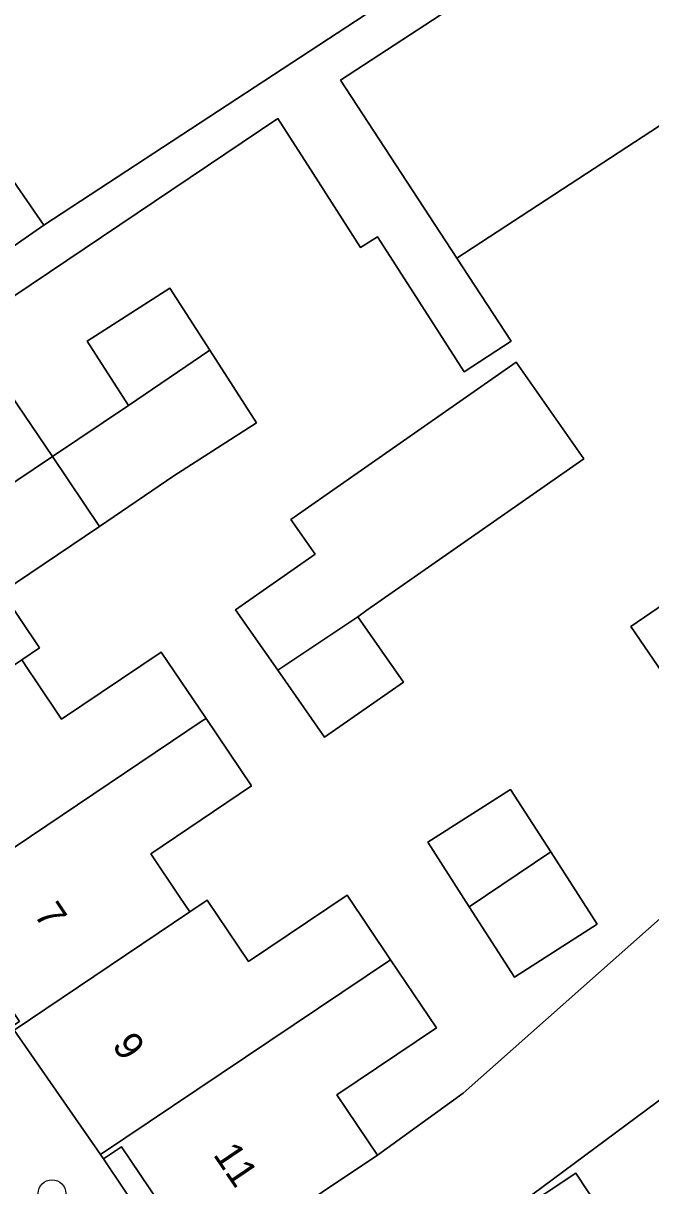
# Model space of a CAD drawing. Extents: x 158352 to 159489, y 383828 to 384603.
# Drawn here: x 158879.31 to 158901.51, y 384167.59 to 384208.76 of the extents above; entities that cross this region are included whole.
import ezdxf

# ---------------------------------------------------------------- set-up
doc = ezdxf.new("R2010")
doc.units = 0
for name, color, linetype in [('IMGEO_Boom', 7, 'Continuous'), ('IMGEO_Erf', 7, 'Continuous'), ('IMGEO_Pand', 7, 'Continuous'), ('IMGEO_Pand_nummerreeks', 7, 'Continuous'), ('IMGEO_Voetpad_open', 7, 'Continuous')]:
    doc.layers.add(name, color=color, linetype=linetype)

msp = doc.modelspace()

# ---------------------------------------------------------------- linework, layer by layer
at = {"layer": 'IMGEO_Boom'}
msp.add_circle((158880.328, 384167.313), 0.489, dxfattribs=at)
at = {"layer": 'IMGEO_Erf'}
for points in [[(158878.746, 384208.793), (158876.327, 384207.158), (158876.239, 384207.099), (158876.437, 384206.814), (158880.042, 384201.612), (158903.087, 384216.716)], [(158910.698, 384210.927), (158894.657, 384200.436), (158896.575, 384197.504), (158894.911, 384196.416), (158894.025, 384197.797), (158891.864, 384201.163), (158891.841, 384201.199), (158891.249, 384200.818), (158889.57, 384203.433), (158888.315, 384205.388), (158876.47, 384197.42)], [(158878.857, 384195.616), (158880.34, 384193.413), (158883.033, 384195.224), (158881.569, 384197.504), (158884.501, 384199.375), (158885.909, 384197.182), (158887.566, 384194.601), (158884.634, 384192.73), (158882.008, 384190.934), (158878.56, 384188.614), (158879.887, 384186.641), (158879.256, 384186.217), (158879.485, 384185.876), (158879.759, 384185.469), (158880.669, 384184.117), (158884.195, 384186.489), (158885.777, 384184.139), (158887.385, 384181.749), (158883.82, 384179.35), (158884.854, 384177.814), (158885.207, 384177.29), (158885.818, 384177.701), (158887.28, 384175.529), (158890.768, 384177.876), (158892.302, 384175.597), (158893.929, 384173.179), (158890.409, 384170.81), (158891.843, 384168.678), (158894.883, 384170.872), (158905.594, 384180.385), (158900.806, 384187.395), (158902.227, 384188.365)], [(158907.21, 384174.62), (158894.054, 384164.852)], [(158896.733, 384166.624), (158898.863, 384168.033), (158900.566, 384165.459)]]:
    msp.add_lwpolyline(points, dxfattribs=at)
for points in [[(158891.145, 384187.742), (158892.761, 384185.429), (158889.971, 384183.479), (158888.316, 384185.847), (158886.824, 384187.982), (158889.64, 384189.951), (158888.776, 384191.187), (158896.75, 384196.76), (158899.145, 384193.333), (158891.47, 384187.969)], [(158899.623, 384176.849), (158896.691, 384174.978), (158895.09, 384177.472), (158893.626, 384179.752), (158896.558, 384181.623), (158897.976, 384179.414)], [(158882.786, 384168.968), (158882.152, 384168.541), (158885.101, 384164.143), (158885.743, 384164.573)]]:
    msp.add_lwpolyline(points, close=True, dxfattribs=at)
at = {"layer": 'IMGEO_Pand'}
for points in [[(158906.578, 384217.227), (158903.898, 384215.474), (158890.537, 384206.736), (158894.657, 384200.436), (158910.698, 384210.927)], [(158876.437, 384206.814), (158876.239, 384207.099), (158876.327, 384207.158), (158874.482, 384209.914), (158872.492, 384212.886), (158870.027, 384211.237), (158872.043, 384208.224), (158877.734, 384200.012), (158880.042, 384201.612)], [(158883.033, 384195.224), (158885.909, 384197.182), (158884.501, 384199.375), (158881.569, 384197.504)], [(158880.34, 384193.413), (158878.857, 384195.616), (158878.05, 384195.073), (158876.47, 384197.42), (158873.769, 384195.603), (158871.871, 384194.326), (158867.722, 384191.534), (158869.964, 384188.201), (158870.692, 384187.12), (158870.784, 384186.984)], [(158885.909, 384197.182), (158883.033, 384195.224), (158880.34, 384193.413), (158882.008, 384190.934), (158884.634, 384192.73), (158887.566, 384194.601)], [(158891.145, 384187.742), (158891.47, 384187.969), (158899.145, 384193.333), (158896.75, 384196.76), (158888.776, 384191.187), (158889.64, 384189.951), (158886.824, 384187.982), (158888.316, 384185.847)], [(158878.56, 384188.614), (158882.008, 384190.934), (158880.34, 384193.413), (158870.784, 384186.984), (158869.987, 384186.448), (158872.982, 384181.998), (158879.256, 384186.217), (158879.887, 384186.641)], [(158891.145, 384187.742), (158888.316, 384185.847), (158889.971, 384183.479), (158892.761, 384185.429)], [(158885.777, 384184.139), (158884.195, 384186.489), (158880.669, 384184.117), (158879.759, 384185.469), (158879.485, 384185.876), (158879.256, 384186.217), (158872.982, 384181.998), (158873.102, 384181.819), (158873.389, 384182.013), (158876.265, 384177.74), (158885.643, 384184.049)], [(158885.777, 384184.139), (158885.643, 384184.049), (158876.265, 384177.74), (158879.176, 384173.413), (158878.901, 384173.228), (158878.986, 384173.105), (158885.207, 384177.29), (158884.854, 384177.814), (158883.82, 384179.35), (158887.385, 384181.749)], [(158897.976, 384179.414), (158896.558, 384181.623), (158893.626, 384179.752), (158895.09, 384177.472)], [(158897.976, 384179.414), (158895.09, 384177.472), (158896.691, 384174.978), (158899.623, 384176.849)], [(158892.302, 384175.597), (158890.768, 384177.876), (158887.28, 384175.529), (158885.818, 384177.701), (158885.207, 384177.29), (158878.986, 384173.105), (158882.044, 384168.696)], [(158882.044, 384168.696), (158882.152, 384168.541), (158882.786, 384168.968), (158885.743, 384164.573), (158889.892, 384167.365), (158891.843, 384168.678), (158890.409, 384170.81), (158893.929, 384173.179), (158892.302, 384175.597)], [(158896.733, 384166.624), (158898.411, 384164.087), (158898.436, 384164.05), (158900.566, 384165.459), (158898.863, 384168.033)]]:
    msp.add_lwpolyline(points, close=True, dxfattribs=at)
at = {"layer": 'IMGEO_Voetpad_open'}
for points in [[(158889.57, 384203.433), (158891.249, 384200.818), (158891.841, 384201.199), (158891.864, 384201.163), (158894.025, 384197.797), (158894.911, 384196.416), (158896.575, 384197.504), (158894.657, 384200.436), (158890.537, 384206.736), (158903.898, 384215.474), (158903.087, 384216.716), (158880.042, 384201.612), (158877.734, 384200.012), (158870.312, 384194.74), (158866.384, 384192.15), (158866.244, 384192.057), (158866.941, 384191.013), (158867.722, 384191.534), (158871.871, 384194.326), (158873.769, 384195.603), (158876.47, 384197.42), (158888.315, 384205.388)], [(158909.235, 384177.475), (158914.56, 384179.588), (158919.051, 384182.562), (158918.866, 384182.836), (158923.473, 384185.949), (158921.488, 384188.742), (158910.432, 384180.884), (158906.648, 384181.891), (158902.227, 384188.365), (158900.806, 384187.395), (158905.594, 384180.385), (158894.883, 384170.872), (158891.843, 384168.678), (158889.892, 384167.365), (158885.743, 384164.573), (158885.101, 384164.143), (158888.276, 384159.407), (158888.397, 384159.227), (158889.423, 384161.414), (158892.361, 384163.595), (158892.298, 384163.691), (158894.054, 384164.852), (158907.21, 384174.62), (158908.345, 384175.773)]]:
    msp.add_lwpolyline(points, close=True, dxfattribs=at)
msp.add_lwpolyline([(158904.315, 384134.226), (158902.964, 384137.583), (158900.735, 384140.836), (158896.123, 384147.701), (158888.397, 384159.227), (158888.276, 384159.407), (158885.101, 384164.143), (158882.152, 384168.541), (158882.044, 384168.696), (158878.986, 384173.105), (158878.901, 384173.228), (158879.176, 384173.413), (158876.265, 384177.74), (158873.389, 384182.013), (158873.102, 384181.819), (158872.982, 384181.998), (158869.987, 384186.448), (158869.896, 384186.584), (158866.941, 384191.013), (158866.244, 384192.057), (158864.445, 384194.753), (158857.143, 384205.697), (158852.538, 384212.577)], dxfattribs=at)

# ---------------------------------------------------------------- texts
at = {"layer": 'IMGEO_Pand_nummerreeks'}
for s, rotation, p in [('7', 303.9361, (158879.666, 384177.198)), ('9', 304.744, (158882.428, 384172.564)), ('11', 303.9331, (158886.009, 384168.692))]:
    msp.add_text(s, height=1, rotation=rotation, dxfattribs=at).set_placement(p)

doc.saveas('drawing.dxf')
